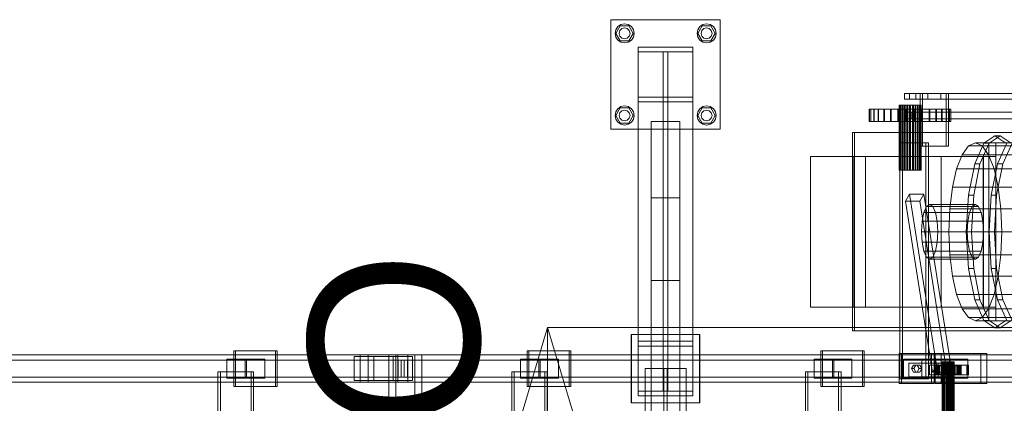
# Model space of a CAD drawing. Header units: millimetres. Extents: x -4738 to 65662, y -68080 to 6847.
# Tile 626 of 656: x 22278 to 23718, y -17621 to -17060. Entities that reach past the tile are written whole.
import ezdxf

# ---------------------------------------------------------------- set-up
doc = ezdxf.new("R2010")
doc.units = ezdxf.units.MM
doc.layers.add('COTAS_O', color=1, linetype='Continuous', lineweight=0)
doc.layers.add('superior_C02', color=7, linetype='Continuous', lineweight=0)
doc.dimstyles.new('R19_100', dxfattribs={"dimtxt": 250, "dimasz": 150, "dimexe": 150, "dimexo": 80, "dimgap": 100, "dimtad": 1, "dimtih": 1, "dimtoh": 1, "dimdsep": 46, "dimcen": 0.09, "dimadec": 0, "dimazin": 0, "dimtfac": 1, "dimtdec": 4, "dimtofl": 0, "dimtmove": 0, "dimatfit": 3, "dimfxl": 1, "dimtolj": 1, "dimtzin": 0, "dimarcsym": 0})

# ---------------------------------------------------------------- blocks, each defined once
blk = doc.blocks.new('DIM_R31_41')
at = {"layer": 'COTAS_O'}
for p, q in [((23050.1, -17510), (23005.1, -17660)), ((23750.1, -17510), (23050.1, -17510)), ((23050.1, -19480), (23050.1, -17510)), ((23050.1, -17510), (23095.1, -17660)), ((23050.1, -19480), (23005.1, -19330)), ((23050.1, -19480), (23095.1, -19330)), ((23750.1, -19480), (23050.1, -19480))]:
    blk.add_line(p, q, dxfattribs=at)
blk.add_text('1970 O', height=250, rotation=90, dxfattribs=at).set_placement((22950.1, -18495))

msp = doc.modelspace()

# ---------------------------------------------------------------- linework, layer by layer
at = {"layer": 'superior_C02'}
for p, q in [((23142.756, -17220), (23142.756, -17060)), ((23142.756, -17060), (23302.756, -17060)), ((23149.821, -17074.642), (23152.856, -17070.101)), ((23149.956, -17080), (23156.356, -17068.915)), ((23152.856, -17070.101), (23157.398, -17067.066)), ((23156.356, -17068.915), (23169.156, -17068.915)), ((23157.398, -17067.066), (23162.756, -17066)), ((23158.756, -17073.072), (23162.756, -17072)), ((23162.756, -17066), (23168.113, -17067.066)), ((23162.756, -17072), (23166.756, -17073.072)), ((23168.113, -17067.066), (23172.655, -17070.101)), ((23169.156, -17068.915), (23175.556, -17080)), ((23172.655, -17070.101), (23175.69, -17074.642)), ((23269.821, -17074.642), (23272.856, -17070.101)), ((23269.956, -17080), (23276.356, -17068.915)), ((23272.856, -17070.101), (23277.398, -17067.066)), ((23276.356, -17068.915), (23289.156, -17068.915)), ((23277.398, -17067.066), (23282.756, -17066)), ((23278.756, -17073.072), (23282.756, -17072)), ((23282.756, -17066), (23288.113, -17067.066)), ((23282.756, -17072), (23286.756, -17073.072)), ((23288.113, -17067.066), (23292.655, -17070.101)), ((23289.156, -17068.915), (23295.556, -17080)), ((23292.655, -17070.101), (23295.69, -17074.642)), ((23302.756, -17060), (23302.756, -17220)), ((23148.756, -17080), (23149.821, -17074.642)), ((23149.821, -17085.358), (23148.756, -17080)), ((23152.856, -17089.899), (23149.821, -17085.358)), ((23156.356, -17091.085), (23149.956, -17080)), ((23154.756, -17080), (23155.828, -17076)), ((23155.828, -17084), (23154.756, -17080)), ((23155.828, -17076), (23158.756, -17073.072)), ((23158.756, -17086.928), (23155.828, -17084)), ((23166.756, -17073.072), (23169.684, -17076)), ((23169.684, -17084), (23166.756, -17086.928)), ((23175.556, -17080), (23169.156, -17091.085)), ((23169.684, -17076), (23170.756, -17080)), ((23170.756, -17080), (23169.684, -17084)), ((23175.69, -17085.358), (23172.655, -17089.899)), ((23175.69, -17074.642), (23176.756, -17080)), ((23176.756, -17080), (23175.69, -17085.358)), ((23268.756, -17080), (23269.821, -17074.642)), ((23269.821, -17085.358), (23268.756, -17080)), ((23272.856, -17089.899), (23269.821, -17085.358)), ((23276.356, -17091.085), (23269.956, -17080)), ((23274.756, -17080), (23275.828, -17076)), ((23275.828, -17084), (23274.756, -17080)), ((23275.828, -17076), (23278.756, -17073.072)), ((23278.756, -17086.928), (23275.828, -17084)), ((23286.756, -17073.072), (23289.684, -17076)), ((23289.684, -17084), (23286.756, -17086.928)), ((23295.556, -17080), (23289.156, -17091.085)), ((23289.684, -17076), (23290.756, -17080)), ((23290.756, -17080), (23289.684, -17084)), ((23295.69, -17085.358), (23292.655, -17089.899)), ((23295.69, -17074.642), (23296.756, -17080)), ((23296.756, -17080), (23295.69, -17085.358)), ((23157.398, -17092.934), (23152.856, -17089.899)), ((23169.156, -17091.085), (23156.356, -17091.085)), ((23162.756, -17094), (23157.398, -17092.934)), ((23162.756, -17088), (23158.756, -17086.928)), ((23166.756, -17086.928), (23162.756, -17088)), ((23168.113, -17092.934), (23162.756, -17094)), ((23172.655, -17089.899), (23168.113, -17092.934)), ((23182.756, -17107), (23182.756, -17100)), ((23182.756, -17100), (23262.756, -17100)), ((23182.756, -17100), (23182.756, -17530)), ((23262.756, -17100), (23262.756, -17107)), ((23262.756, -17530), (23262.756, -17100)), ((23277.398, -17092.934), (23272.856, -17089.899)), ((23289.156, -17091.085), (23276.356, -17091.085)), ((23282.756, -17094), (23277.398, -17092.934)), ((23282.756, -17088), (23278.756, -17086.928)), ((23286.756, -17086.928), (23282.756, -17088)), ((23288.113, -17092.934), (23282.756, -17094)), ((23292.655, -17089.899), (23288.113, -17092.934)), ((23262.756, -17107), (23182.756, -17107)), ((23182.756, -17537), (23182.756, -17107)), ((23219.256, -17173), (23219.256, -17107)), ((23219.256, -17107), (23226.256, -17107)), ((23219.256, -17107), (23219.256, -17537)), ((23226.256, -17107), (23226.256, -17173)), ((23226.256, -17537), (23226.256, -17107)), ((23262.756, -17107), (23262.756, -17537)), ((23182.756, -17180), (23182.756, -17173)), ((23182.756, -17173), (23262.756, -17173)), ((23182.756, -17173), (23182.756, -17603)), ((23226.256, -17173), (23219.256, -17173)), ((23219.256, -17603), (23219.256, -17173)), ((23226.256, -17173), (23226.256, -17603)), ((23262.756, -17173), (23262.756, -17180)), ((23262.756, -17603), (23262.756, -17173)), ((23589.024, -17168), (23572.11, -17168)), ((23572.11, -17168), (23572.11, -17176)), ((23572.11, -17168), (24571.61, -17168)), ((23598.744, -17168), (23579.653, -17168)), ((23579.653, -17168), (23579.653, -17176)), ((23606.478, -17168), (23579.653, -17168)), ((23589.024, -17176), (23589.024, -17168)), ((24588.525, -17168), (23589.024, -17168)), ((23633.326, -17168), (23595.144, -17168)), ((23595.144, -17168), (23595.144, -17245)), ((23598.721, -17168), (23595.144, -17168)), ((23598.721, -17245), (23598.721, -17168)), ((23598.721, -17168), (23636.903, -17168)), ((23598.744, -17176), (23598.744, -17168)), ((23598.744, -17168), (23625.569, -17168)), ((23606.478, -17176), (23606.478, -17168)), ((23606.478, -17168), (23625.569, -17168)), ((23625.569, -17168), (23625.569, -17176)), ((23633.326, -17245), (23633.326, -17168)), ((23633.326, -17168), (23636.903, -17168)), ((23636.903, -17168), (23636.903, -17245)), ((23152.856, -17190.101), (23157.398, -17187.066)), ((23157.398, -17187.066), (23162.756, -17186)), ((23162.756, -17186), (23168.113, -17187.066)), ((23168.113, -17187.066), (23172.655, -17190.101)), ((23262.756, -17180), (23182.756, -17180)), ((23182.756, -17610), (23182.756, -17180)), ((23262.756, -17180), (23262.756, -17610)), ((23272.856, -17190.101), (23277.398, -17187.066)), ((23277.398, -17187.066), (23282.756, -17186)), ((23282.756, -17186), (23288.113, -17187.066)), ((23288.113, -17187.066), (23292.655, -17190.101)), ((23564.956, -17185), (23564.58, -17185)), ((23564.58, -17185), (23565.294, -17185)), ((23564.58, -17280), (23564.58, -17185)), ((23566.395, -17185), (23564.956, -17185)), ((23564.956, -17280), (23564.956, -17185)), ((23565.294, -17185), (23567.049, -17185)), ((23565.294, -17280), (23565.294, -17185)), ((23568.801, -17185), (23566.395, -17185)), ((23566.395, -17280), (23566.395, -17185)), ((23567.049, -17185), (23569.725, -17185)), ((23567.049, -17280), (23567.049, -17185)), ((23572.008, -17185), (23568.801, -17185)), ((23568.801, -17280), (23568.801, -17185)), ((23569.725, -17185), (23573.139, -17185)), ((23569.725, -17280), (23569.725, -17185)), ((23575.798, -17185), (23572.008, -17185)), ((23572.008, -17280), (23572.008, -17185)), ((23572.11, -17176), (23589.024, -17176)), ((23572.11, -17176), (24571.61, -17176)), ((23573.139, -17185), (23577.06, -17185)), ((23573.139, -17280), (23573.139, -17185)), ((23579.913, -17185), (23575.798, -17185)), ((23575.798, -17280), (23575.798, -17185)), ((23577.06, -17185), (23581.22, -17185)), ((23577.06, -17280), (23577.06, -17185)), ((23579.653, -17176), (23598.744, -17176)), ((23579.653, -17176), (23606.478, -17176)), ((23584.073, -17185), (23579.913, -17185)), ((23579.913, -17280), (23579.913, -17185)), ((23581.22, -17185), (23585.336, -17185)), ((23581.22, -17280), (23581.22, -17185)), ((23587.994, -17185), (23584.073, -17185)), ((23584.073, -17280), (23584.073, -17185)), ((23585.336, -17185), (23589.126, -17185)), ((23585.336, -17280), (23585.336, -17185)), ((23591.409, -17185), (23587.994, -17185)), ((23587.994, -17280), (23587.994, -17185)), ((23589.024, -17176), (24588.525, -17176)), ((23589.126, -17185), (23592.333, -17185)), ((23589.126, -17280), (23589.126, -17185)), ((23594.085, -17185), (23591.409, -17185)), ((23591.409, -17280), (23591.409, -17185)), ((23592.333, -17185), (23594.738, -17185)), ((23592.333, -17280), (23592.333, -17185)), ((23595.84, -17185), (23594.085, -17185)), ((23594.085, -17280), (23594.085, -17185)), ((23594.738, -17185), (23596.178, -17185)), ((23594.738, -17280), (23594.738, -17185)), ((23596.554, -17185), (23595.84, -17185)), ((23595.84, -17185), (23595.84, -17280)), ((23596.178, -17185), (23596.554, -17185)), ((23596.178, -17280), (23596.178, -17185)), ((23596.554, -17280), (23596.554, -17185)), ((23625.569, -17176), (23598.744, -17176)), ((23625.569, -17176), (23606.478, -17176)), ((23148.756, -17200), (23149.821, -17194.642)), ((23149.821, -17205.358), (23148.756, -17200)), ((23149.821, -17194.642), (23152.856, -17190.101)), ((23149.956, -17200), (23156.356, -17188.915)), ((23156.356, -17211.085), (23149.956, -17200)), ((23154.756, -17200), (23155.828, -17196)), ((23155.828, -17204), (23154.756, -17200)), ((23155.828, -17196), (23158.756, -17193.072)), ((23156.356, -17188.915), (23169.156, -17188.915)), ((23158.756, -17193.072), (23162.756, -17192)), ((23162.756, -17192), (23166.756, -17193.072)), ((23166.756, -17193.072), (23169.684, -17196)), ((23169.156, -17188.915), (23175.556, -17200)), ((23175.556, -17200), (23169.156, -17211.085)), ((23169.684, -17196), (23170.756, -17200)), ((23170.756, -17200), (23169.684, -17204)), ((23172.655, -17190.101), (23175.69, -17194.642)), ((23175.69, -17194.642), (23176.756, -17200)), ((23176.756, -17200), (23175.69, -17205.358)), ((23268.756, -17200), (23269.821, -17194.642)), ((23269.821, -17205.358), (23268.756, -17200)), ((23269.821, -17194.642), (23272.856, -17190.101)), ((23269.956, -17200), (23276.356, -17188.915)), ((23276.356, -17211.085), (23269.956, -17200)), ((23274.756, -17200), (23275.828, -17196)), ((23275.828, -17204), (23274.756, -17200)), ((23275.828, -17196), (23278.756, -17193.072)), ((23276.356, -17188.915), (23289.156, -17188.915)), ((23278.756, -17193.072), (23282.756, -17192)), ((23282.756, -17192), (23286.756, -17193.072)), ((23286.756, -17193.072), (23289.684, -17196)), ((23289.156, -17188.915), (23295.556, -17200)), ((23295.556, -17200), (23289.156, -17211.085)), ((23289.684, -17196), (23290.756, -17200)), ((23290.756, -17200), (23289.684, -17204)), ((23292.655, -17190.101), (23295.69, -17194.642)), ((23295.69, -17194.642), (23296.756, -17200)), ((23296.756, -17200), (23295.69, -17205.358)), ((23523.011, -17191), (23520.81, -17191)), ((23520.81, -17191), (23520.906, -17191)), ((23520.81, -17209), (23520.81, -17191)), ((23520.906, -17191), (23523.294, -17191)), ((23520.906, -17209), (23520.906, -17191)), ((23527.423, -17191), (23523.011, -17191)), ((23523.011, -17209), (23523.011, -17191)), ((23523.294, -17191), (23527.883, -17191)), ((23523.294, -17209), (23523.294, -17191)), ((23533.878, -17191), (23527.423, -17191)), ((23527.423, -17209), (23527.423, -17191)), ((23527.883, -17191), (23534.497, -17191)), ((23527.883, -17209), (23527.883, -17191)), ((23542.128, -17191), (23533.878, -17191)), ((23533.878, -17209), (23533.878, -17191)), ((23534.497, -17191), (23542.881, -17191)), ((23534.497, -17209), (23534.497, -17191)), ((23551.854, -17191), (23542.128, -17191)), ((23542.128, -17209), (23542.128, -17191)), ((23542.881, -17191), (23552.714, -17191)), ((23542.881, -17209), (23542.881, -17191)), ((23562.684, -17191), (23551.854, -17191)), ((23551.854, -17209), (23551.854, -17191)), ((23552.714, -17191), (23563.617, -17191)), ((23552.714, -17209), (23552.714, -17191)), ((23574.201, -17191), (23562.684, -17191)), ((23562.684, -17209), (23562.684, -17191)), ((23563.617, -17191), (23575.171, -17191)), ((23563.617, -17209), (23563.617, -17191)), ((23573.713, -17195), (23572.992, -17195)), ((23572.992, -17195), (23572.992, -17205)), ((23572.992, -17195), (24567.683, -17195)), ((23573.713, -17205), (23573.713, -17195)), ((24568.404, -17195), (23573.713, -17195)), ((23585.962, -17191), (23574.201, -17191)), ((23574.201, -17209), (23574.201, -17191)), ((23575.171, -17191), (23586.933, -17191)), ((23575.171, -17209), (23575.171, -17191)), ((23583.132, -17195), (23582.888, -17195)), ((23582.888, -17195), (23582.888, -17205)), ((23582.888, -17195), (24584.017, -17195)), ((23583.132, -17205), (23583.132, -17195)), ((24584.262, -17195), (23583.132, -17195)), ((23597.517, -17191), (23585.962, -17191)), ((23585.962, -17209), (23585.962, -17191)), ((23586.933, -17191), (23598.45, -17191)), ((23586.933, -17209), (23586.933, -17191)), ((23608.42, -17191), (23597.517, -17191)), ((23597.517, -17209), (23597.517, -17191)), ((23598.45, -17191), (23609.28, -17191)), ((23598.45, -17209), (23598.45, -17191)), ((23618.252, -17191), (23608.42, -17191)), ((23608.42, -17209), (23608.42, -17191)), ((23609.28, -17191), (23619.006, -17191)), ((23609.28, -17209), (23609.28, -17191)), ((23626.637, -17191), (23618.252, -17191)), ((23618.252, -17209), (23618.252, -17191)), ((23619.006, -17191), (23627.255, -17191)), ((23619.006, -17209), (23619.006, -17191)), ((23633.251, -17191), (23626.637, -17191)), ((23626.637, -17209), (23626.637, -17191)), ((23627.255, -17191), (23633.71, -17191)), ((23627.255, -17209), (23627.255, -17191)), ((23637.84, -17191), (23633.251, -17191)), ((23633.251, -17209), (23633.251, -17191)), ((23633.71, -17191), (23638.123, -17191)), ((23633.71, -17209), (23633.71, -17191)), ((23640.228, -17191), (23637.84, -17191)), ((23637.84, -17191), (23637.84, -17209)), ((23638.123, -17191), (23640.324, -17191)), ((23638.123, -17209), (23638.123, -17191)), ((23640.324, -17191), (23640.228, -17191)), ((23640.228, -17209), (23640.228, -17191)), ((23640.324, -17209), (23640.324, -17191)), ((23152.856, -17209.899), (23149.821, -17205.358)), ((23157.398, -17212.934), (23152.856, -17209.899)), ((23158.756, -17206.928), (23155.828, -17204)), ((23169.156, -17211.085), (23156.356, -17211.085)), ((23162.756, -17214), (23157.398, -17212.934)), ((23162.756, -17208), (23158.756, -17206.928)), ((23166.756, -17206.928), (23162.756, -17208)), ((23168.113, -17212.934), (23162.756, -17214)), ((23169.684, -17204), (23166.756, -17206.928)), ((23172.655, -17209.899), (23168.113, -17212.934)), ((23175.69, -17205.358), (23172.655, -17209.899)), ((23201.756, -18791.2), (23201.756, -17208.8)), ((23201.756, -17208.8), (23243.756, -17208.8)), ((23243.756, -17208.8), (23243.756, -18791.2)), ((23272.856, -17209.899), (23269.821, -17205.358)), ((23277.398, -17212.934), (23272.856, -17209.899)), ((23278.756, -17206.928), (23275.828, -17204)), ((23289.156, -17211.085), (23276.356, -17211.085)), ((23282.756, -17214), (23277.398, -17212.934)), ((23282.756, -17208), (23278.756, -17206.928)), ((23286.756, -17206.928), (23282.756, -17208)), ((23288.113, -17212.934), (23282.756, -17214)), ((23289.684, -17204), (23286.756, -17206.928)), ((23292.655, -17209.899), (23288.113, -17212.934)), ((23295.69, -17205.358), (23292.655, -17209.899)), ((23520.906, -17209), (23520.81, -17209)), ((23520.81, -17209), (23523.011, -17209)), ((23523.294, -17209), (23520.906, -17209)), ((23523.011, -17209), (23527.423, -17209)), ((23527.883, -17209), (23523.294, -17209)), ((23527.423, -17209), (23533.878, -17209)), ((23534.497, -17209), (23527.883, -17209)), ((23533.878, -17209), (23542.128, -17209)), ((23542.881, -17209), (23534.497, -17209)), ((23542.128, -17209), (23551.854, -17209)), ((23552.714, -17209), (23542.881, -17209)), ((23551.854, -17209), (23562.684, -17209)), ((23563.617, -17209), (23552.714, -17209)), ((23562.684, -17209), (23574.201, -17209)), ((23575.171, -17209), (23563.617, -17209)), ((23572.992, -17205), (23573.713, -17205)), ((23572.992, -17205), (24567.683, -17205)), ((23573.713, -17205), (24568.404, -17205)), ((23574.201, -17209), (23585.962, -17209)), ((23586.933, -17209), (23575.171, -17209)), ((23582.888, -17205), (23583.132, -17205)), ((23582.888, -17205), (24584.017, -17205)), ((23583.132, -17205), (24584.262, -17205)), ((23585.962, -17209), (23597.517, -17209)), ((23598.45, -17209), (23586.933, -17209)), ((23597.517, -17209), (23608.42, -17209)), ((23609.28, -17209), (23598.45, -17209)), ((23608.42, -17209), (23618.252, -17209)), ((23619.006, -17209), (23609.28, -17209)), ((23618.252, -17209), (23626.637, -17209)), ((23627.255, -17209), (23619.006, -17209)), ((23626.637, -17209), (23633.251, -17209)), ((23633.71, -17209), (23627.255, -17209)), ((23633.251, -17209), (23637.84, -17209)), ((23638.123, -17209), (23633.71, -17209)), ((23637.84, -17209), (23640.228, -17209)), ((23640.324, -17209), (23638.123, -17209)), ((23640.228, -17209), (23640.324, -17209)), ((23302.756, -17220), (23142.756, -17220)), ((24221.566, -17225), (23496.108, -17225)), ((23496.108, -17225), (23496.108, -17515)), ((23499.089, -17225), (23496.108, -17225)), ((23499.089, -17515), (23499.089, -17225)), ((23499.089, -17225), (24224.547, -17225)), ((23688.644, -17240.287), (23704.658, -17229.6)), ((23712.295, -17229.6), (23696.281, -17240.287)), ((23704.658, -17229.6), (23720.672, -17240.287)), ((23712.295, -17229.6), (23704.658, -17229.6)), ((23728.309, -17240.287), (23712.295, -17229.6)), ((23603.493, -17240), (23565.311, -17240)), ((23565.311, -17240), (23565.311, -17585)), ((23569.484, -17240), (23565.311, -17240)), ((23569.484, -17585), (23569.484, -17240)), ((23569.484, -17240), (23607.666, -17240)), ((23595.144, -17245), (23633.326, -17245)), ((23595.144, -17245), (23598.721, -17245)), ((23636.903, -17245), (23598.721, -17245)), ((23603.493, -17585), (23603.493, -17240)), ((23603.493, -17240), (23607.666, -17240)), ((23607.666, -17240), (23607.666, -17585)), ((23636.903, -17245), (23633.326, -17245)), ((23656.648, -17257.417), (23665.993, -17244.43)), ((23665.993, -17244.43), (23676.022, -17240)), ((23665.993, -17244.43), (24124.177, -17244.43)), ((23675.068, -17270.722), (23688.644, -17240.287)), ((23676.022, -17240), (23686.05, -17244.43)), ((24134.206, -17240), (23676.022, -17240)), ((23696.281, -17240.287), (23682.705, -17270.722)), ((23686.05, -17244.43), (23695.395, -17257.417)), ((23686.05, -17244.43), (24144.234, -17244.43)), ((23688.644, -17240.287), (23696.281, -17240.287)), ((24192.043, -17240), (23695.678, -17240)), ((23695.678, -17240), (23695.678, -17500)), ((23706.109, -17240), (23695.678, -17240)), ((23706.109, -17500), (23706.109, -17240)), ((23706.109, -17240), (24202.475, -17240)), ((23708.478, -17270.722), (23722.054, -17240.287)), ((23729.69, -17240.287), (23716.114, -17270.722)), ((23648.624, -17278.076), (23656.648, -17257.417)), ((23656.648, -17257.417), (24114.832, -17257.417)), ((23695.395, -17257.417), (23703.42, -17278.076)), ((23695.395, -17257.417), (24153.579, -17257.417)), ((23625.933, -17260), (23435.024, -17260)), ((23435.024, -17260), (23435.024, -17480)), ((23497.018, -17260), (23435.024, -17260)), ((23687.63, -17260), (23496.72, -17260)), ((23496.72, -17260), (23496.72, -17480)), ((23515.199, -17260), (23496.72, -17260)), ((23497.018, -17480), (23497.018, -17260)), ((23497.018, -17260), (23687.928, -17260)), ((23515.199, -17480), (23515.199, -17260)), ((23515.199, -17260), (23706.109, -17260)), ((23625.933, -17480), (23625.933, -17260)), ((23625.933, -17260), (23687.928, -17260)), ((23665.997, -17316.271), (23675.068, -17270.722)), ((23682.705, -17270.722), (23673.634, -17316.271)), ((23675.068, -17270.722), (23682.705, -17270.722)), ((23687.63, -17480), (23687.63, -17260)), ((23687.63, -17260), (23706.109, -17260)), ((23687.928, -17260), (23687.928, -17480)), ((23699.406, -17316.271), (23708.478, -17270.722)), ((23706.109, -17260), (23706.109, -17480)), ((23716.114, -17270.722), (23707.043, -17316.271)), ((23708.478, -17270.722), (23716.114, -17270.722)), ((23565.294, -17280), (23564.58, -17280)), ((23564.58, -17280), (23564.956, -17280)), ((23564.956, -17280), (23566.395, -17280)), ((23567.049, -17280), (23565.294, -17280)), ((23566.395, -17280), (23568.801, -17280)), ((23569.725, -17280), (23567.049, -17280)), ((23568.801, -17280), (23572.008, -17280)), ((23573.139, -17280), (23569.725, -17280)), ((23572.008, -17280), (23575.798, -17280)), ((23577.06, -17280), (23573.139, -17280)), ((23575.798, -17280), (23579.913, -17280)), ((23581.22, -17280), (23577.06, -17280)), ((23579.913, -17280), (23584.073, -17280)), ((23585.336, -17280), (23581.22, -17280)), ((23584.073, -17280), (23587.994, -17280)), ((23589.126, -17280), (23585.336, -17280)), ((23587.994, -17280), (23591.409, -17280)), ((23592.333, -17280), (23589.126, -17280)), ((23591.409, -17280), (23594.085, -17280)), ((23594.738, -17280), (23592.333, -17280)), ((23594.085, -17280), (23595.84, -17280)), ((23596.178, -17280), (23594.738, -17280)), ((23595.84, -17280), (23596.554, -17280)), ((23596.554, -17280), (23596.178, -17280)), ((23642.466, -17305), (23648.624, -17278.076)), ((23648.624, -17278.076), (24106.808, -17278.076)), ((23703.42, -17278.076), (23709.577, -17305)), ((23703.42, -17278.076), (24161.604, -17278.076)), ((23579.782, -17314.864), (23573.984, -17325.136)), ((23600.782, -17314.864), (23579.782, -17314.864)), ((23619.125, -17564.864), (23579.782, -17314.864)), ((23594.984, -17325.136), (23600.782, -17314.864)), ((23640.125, -17564.864), (23600.782, -17314.864)), ((23638.595, -17336.354), (23642.466, -17305)), ((23642.466, -17305), (24100.65, -17305)), ((23662.812, -17370), (23665.997, -17316.271)), ((23665.997, -17316.271), (23673.634, -17316.271)), ((23673.634, -17316.271), (23670.448, -17370)), ((23696.221, -17370), (23699.406, -17316.271)), ((23699.406, -17316.271), (23707.043, -17316.271)), ((23707.043, -17316.271), (23703.858, -17370)), ((23709.577, -17305), (23713.448, -17336.354)), ((23709.577, -17305), (24167.761, -17305)), ((23201.756, -18679.4), (23201.756, -17320.6)), ((23201.756, -17320.6), (23243.756, -17320.6)), ((23243.756, -17320.6), (23243.756, -18679.4)), ((23573.984, -17325.136), (23594.984, -17325.136)), ((23573.984, -17325.136), (23613.326, -17575.136)), ((23634.326, -17575.136), (23594.984, -17325.136)), ((23604.641, -17333.045), (23609.203, -17330)), ((23609.203, -17330), (23613.766, -17333.045)), ((23676.022, -17330), (23609.203, -17330)), ((23676.022, -17330), (23671.459, -17333.045)), ((23680.584, -17333.045), (23676.022, -17330)), ((23598.189, -17354.693), (23600.773, -17341.716)), ((23600.773, -17341.716), (23604.641, -17333.045)), ((23600.773, -17341.716), (23667.592, -17341.716)), ((23604.641, -17333.045), (23671.459, -17333.045)), ((23613.766, -17333.045), (23617.634, -17341.716)), ((23613.766, -17333.045), (23680.584, -17333.045)), ((23617.634, -17341.716), (23620.218, -17354.693)), ((23617.634, -17341.716), (23684.452, -17341.716)), ((23637.275, -17370), (23638.595, -17336.354)), ((23638.595, -17336.354), (24096.779, -17336.354)), ((23667.592, -17341.716), (23665.007, -17354.693)), ((23671.459, -17333.045), (23667.592, -17341.716)), ((23684.452, -17341.716), (23680.584, -17333.045)), ((23687.036, -17354.693), (23684.452, -17341.716)), ((23713.448, -17336.354), (23714.769, -17370)), ((23713.448, -17336.354), (24171.632, -17336.354)), ((23597.281, -17370), (23598.189, -17354.693)), ((23598.189, -17354.693), (23665.007, -17354.693)), ((23620.218, -17354.693), (23621.125, -17370)), ((23620.218, -17354.693), (23687.036, -17354.693)), ((23665.007, -17354.693), (23664.1, -17370)), ((23687.944, -17370), (23687.036, -17354.693)), ((23598.189, -17385.307), (23597.281, -17370)), ((23597.281, -17370), (23664.1, -17370)), ((23621.125, -17370), (23620.218, -17385.307)), ((23621.125, -17370), (23687.944, -17370)), ((23638.595, -17403.646), (23637.275, -17370)), ((23637.275, -17370), (24095.459, -17370)), ((23665.997, -17423.729), (23662.812, -17370)), ((23662.812, -17370), (23670.448, -17370)), ((23664.1, -17370), (23665.007, -17385.307)), ((23670.448, -17370), (23673.634, -17423.729)), ((23687.036, -17385.307), (23687.944, -17370)), ((23699.406, -17423.729), (23696.221, -17370)), ((23696.221, -17370), (23703.858, -17370)), ((23703.858, -17370), (23707.043, -17423.729)), ((23714.769, -17370), (23713.448, -17403.646)), ((23714.769, -17370), (24172.952, -17370)), ((23600.773, -17398.284), (23598.189, -17385.307)), ((23598.189, -17385.307), (23665.007, -17385.307)), ((23620.218, -17385.307), (23617.634, -17398.284)), ((23620.218, -17385.307), (23687.036, -17385.307)), ((23665.007, -17385.307), (23667.592, -17398.284)), ((23684.452, -17398.284), (23687.036, -17385.307)), ((23604.641, -17406.955), (23600.773, -17398.284)), ((23600.773, -17398.284), (23667.592, -17398.284)), ((23617.634, -17398.284), (23613.766, -17406.955)), ((23617.634, -17398.284), (23684.452, -17398.284)), ((23642.466, -17435), (23638.595, -17403.646)), ((23638.595, -17403.646), (24096.779, -17403.646)), ((23667.592, -17398.284), (23671.459, -17406.955)), ((23680.584, -17406.955), (23684.452, -17398.284)), ((23713.448, -17403.646), (23709.577, -17435)), ((23713.448, -17403.646), (24171.632, -17403.646)), ((23609.203, -17410), (23604.641, -17406.955)), ((23604.641, -17406.955), (23671.459, -17406.955)), ((23613.766, -17406.955), (23609.203, -17410)), ((23609.203, -17410), (23676.022, -17410)), ((23613.766, -17406.955), (23680.584, -17406.955)), ((23671.459, -17406.955), (23676.022, -17410)), ((23676.022, -17410), (23680.584, -17406.955)), ((23675.068, -17469.278), (23665.997, -17423.729)), ((23665.997, -17423.729), (23673.634, -17423.729)), ((23673.634, -17423.729), (23682.705, -17469.278)), ((23708.478, -17469.278), (23699.406, -17423.729)), ((23699.406, -17423.729), (23707.043, -17423.729)), ((23707.043, -17423.729), (23716.114, -17469.278)), ((23201.756, -18559), (23201.756, -17441)), ((23201.756, -17441), (23243.756, -17441)), ((23243.756, -17441), (23243.756, -18559)), ((23648.624, -17461.924), (23642.466, -17435)), ((23642.466, -17435), (24100.65, -17435)), ((23709.577, -17435), (23703.42, -17461.924)), ((23709.577, -17435), (24167.761, -17435)), ((23656.648, -17482.583), (23648.624, -17461.924)), ((23648.624, -17461.924), (24106.808, -17461.924)), ((23688.644, -17499.713), (23675.068, -17469.278)), ((23675.068, -17469.278), (23682.705, -17469.278)), ((23682.705, -17469.278), (23696.281, -17499.713)), ((23703.42, -17461.924), (23695.395, -17482.583)), ((23703.42, -17461.924), (24161.604, -17461.924)), ((23722.054, -17499.713), (23708.478, -17469.278)), ((23708.478, -17469.278), (23716.114, -17469.278)), ((23716.114, -17469.278), (23729.69, -17499.713)), ((23435.024, -17480), (23625.933, -17480)), ((23435.024, -17480), (23497.018, -17480)), ((23496.72, -17480), (23687.63, -17480)), ((23496.72, -17480), (23515.199, -17480)), ((23687.928, -17480), (23497.018, -17480)), ((23706.109, -17480), (23515.199, -17480)), ((23687.928, -17480), (23625.933, -17480)), ((23665.993, -17495.57), (23656.648, -17482.583)), ((23656.648, -17482.583), (24114.832, -17482.583)), ((23695.395, -17482.583), (23686.05, -17495.57)), ((23706.109, -17480), (23687.63, -17480)), ((23695.395, -17482.583), (24153.579, -17482.583)), ((23676.022, -17500), (23665.993, -17495.57)), ((23665.993, -17495.57), (24124.177, -17495.57)), ((23686.05, -17495.57), (23676.022, -17500)), ((23676.022, -17500), (24134.206, -17500)), ((23686.05, -17495.57), (24144.234, -17495.57)), ((23704.658, -17510.4), (23688.644, -17499.713)), ((23688.644, -17499.713), (23696.281, -17499.713)), ((23695.678, -17500), (24192.043, -17500)), ((23695.678, -17500), (23706.109, -17500)), ((23696.281, -17499.713), (23712.295, -17510.4)), ((23720.672, -17499.713), (23704.658, -17510.4)), ((24202.475, -17500), (23706.109, -17500)), ((23712.295, -17510.4), (23728.309, -17499.713)), ((23496.108, -17515), (24221.566, -17515)), ((23496.108, -17515), (23499.089, -17515)), ((24224.547, -17515), (23499.089, -17515)), ((23704.658, -17510.4), (23712.295, -17510.4)), ((23172.458, -17620), (23172.458, -17520)), ((23172.458, -17520), (23272.458, -17520)), ((23172.756, -17620), (23172.756, -17520)), ((23172.756, -17520), (23272.756, -17520)), ((23262.756, -17530), (23182.756, -17530)), ((23182.756, -17530), (23182.756, -17537)), ((23262.756, -17537), (23262.756, -17530)), ((23272.458, -17520), (23272.458, -17620)), ((23272.756, -17520), (23272.756, -17620)), ((22651.994, -17544), (22590.903, -17544)), ((22590.903, -17544), (22590.903, -17596)), ((22593.287, -17544), (22590.903, -17544)), ((22593.287, -17596), (22593.287, -17544)), ((22593.287, -17544), (22654.378, -17544)), ((22651.994, -17596), (22651.994, -17544)), ((22651.994, -17544), (22654.378, -17544)), ((22654.378, -17544), (22654.378, -17596)), ((23081.541, -17544), (23020.45, -17544)), ((23020.45, -17544), (23020.45, -17596)), ((23022.834, -17544), (23020.45, -17544)), ((23022.834, -17596), (23022.834, -17544)), ((23022.834, -17544), (23083.926, -17544)), ((23081.541, -17596), (23081.541, -17544)), ((23081.541, -17544), (23083.926, -17544)), ((23083.926, -17544), (23083.926, -17596)), ((23182.756, -17537), (23262.756, -17537)), ((23226.256, -17537), (23219.256, -17537)), ((23219.256, -17537), (23219.256, -17603)), ((23226.256, -17603), (23226.256, -17537)), ((23511.089, -17544), (23449.997, -17544)), ((23449.997, -17544), (23449.997, -17596)), ((23452.382, -17544), (23449.997, -17544)), ((23452.382, -17596), (23452.382, -17544)), ((23452.382, -17544), (23513.473, -17544)), ((23511.089, -17596), (23511.089, -17544)), ((23511.089, -17544), (23513.473, -17544)), ((23513.473, -17544), (23513.473, -17596)), ((22775.666, -17550), (21630.207, -17550)), ((22836.081, -17557.5), (21633.991, -17557.5)), ((21638.344, -17557.5), (22840.434, -17557.5)), ((21642.129, -17550), (22787.589, -17550)), ((22830.806, -17550), (21685.346, -17550)), ((21700.249, -17550), (22845.709, -17550)), ((22609.387, -17556), (22580.751, -17556)), ((22580.751, -17556), (22580.751, -17584)), ((22607.726, -17556), (22580.751, -17556)), ((22607.726, -17584), (22607.726, -17556)), ((22607.726, -17556), (22636.363, -17556)), ((22609.387, -17584), (22609.387, -17556)), ((22609.387, -17556), (22636.363, -17556)), ((22636.363, -17556), (22636.363, -17584)), ((22795.946, -17552.5), (22767.309, -17552.5)), ((22767.309, -17552.5), (22767.309, -17587.5)), ((22823.939, -17552.5), (22767.309, -17552.5)), ((22775.666, -17550), (22775.666, -17590)), ((22787.589, -17550), (22775.666, -17550)), ((23921.126, -17550), (22775.666, -17550)), ((22787.589, -17590), (22787.589, -17550)), ((22787.589, -17550), (23933.048, -17550)), ((22795.946, -17587.5), (22795.946, -17552.5)), ((22795.946, -17552.5), (22852.576, -17552.5)), ((22855.858, -17550), (22817.676, -17550)), ((22817.676, -17550), (22817.676, -18450)), ((22828.108, -17550), (22817.676, -17550)), ((22823.939, -17587.5), (22823.939, -17552.5)), ((22823.939, -17552.5), (22852.576, -17552.5)), ((22828.108, -18450), (22828.108, -17550)), ((22828.108, -17550), (22866.29, -17550)), ((22830.806, -17550), (22830.806, -17590)), ((22845.709, -17550), (22830.806, -17550)), ((23976.266, -17550), (22830.806, -17550)), ((22831.602, -17557.5), (22844.912, -17557.5)), ((22831.602, -17582.5), (22831.602, -17557.5)), ((23920.432, -17557.5), (22831.602, -17557.5)), ((22836.081, -17557.5), (22836.081, -17582.5)), ((22840.434, -17557.5), (22836.081, -17557.5)), ((22840.434, -17582.5), (22840.434, -17557.5)), ((22844.912, -17557.5), (22844.912, -17582.5)), ((22844.912, -17557.5), (23933.742, -17557.5)), ((22845.709, -17590), (22845.709, -17550)), ((22845.709, -17550), (23991.168, -17550)), ((22852.576, -17552.5), (22852.576, -17587.5)), ((22855.858, -18450), (22855.858, -17550)), ((22855.858, -17550), (22866.29, -17550)), ((22866.29, -17550), (22866.29, -18450)), ((23039.163, -17556), (23010.527, -17556)), ((23010.527, -17556), (23010.527, -17584)), ((23037.274, -17556), (23010.527, -17556)), ((23037.274, -17584), (23037.274, -17556)), ((23037.274, -17556), (23065.91, -17556)), ((23039.163, -17584), (23039.163, -17556)), ((23039.163, -17556), (23065.91, -17556)), ((23065.91, -17556), (23065.91, -17584)), ((23468.939, -17556), (23440.303, -17556)), ((23440.303, -17556), (23440.303, -17584)), ((23466.821, -17556), (23440.303, -17556)), ((23466.821, -17584), (23466.821, -17556)), ((23466.821, -17556), (23495.457, -17556)), ((23468.939, -17584), (23468.939, -17556)), ((23468.939, -17556), (23495.457, -17556)), ((23495.457, -17556), (23495.457, -17584)), ((23612.082, -17548), (23564.354, -17548)), ((23564.354, -17548), (23564.354, -17592)), ((23567.931, -17548), (23564.354, -17548)), ((23567.931, -17592), (23567.931, -17548)), ((23567.931, -17548), (23615.658, -17548)), ((23597.766, -17556), (23571.039, -17556)), ((23571.039, -17556), (23571.039, -17584)), ((23638.1, -17556), (23571.039, -17556)), ((23597.764, -17562), (23578.673, -17562)), ((23578.673, -17562), (23578.673, -17582)), ((23621.652, -17562), (23578.673, -17562)), ((23597.764, -17582), (23597.764, -17562)), ((23597.764, -17562), (23640.743, -17562)), ((23597.766, -17584), (23597.766, -17556)), ((23597.766, -17556), (23664.828, -17556)), ((23612.082, -17592), (23612.082, -17548)), ((23612.082, -17548), (23615.658, -17548)), ((23615.658, -17548), (23615.658, -17592)), ((23683.979, -17548), (23617.161, -17548)), ((23617.161, -17548), (23617.161, -17592)), ((23626.102, -17548), (23617.161, -17548)), ((23621.652, -17582), (23621.652, -17562)), ((23621.652, -17562), (23640.743, -17562)), ((23626.102, -17592), (23626.102, -17548)), ((23626.102, -17548), (23692.921, -17548)), ((23627.483, -17560), (23627.272, -17560)), ((23627.272, -17560), (23627.673, -17560)), ((23627.272, -18440), (23627.272, -17560)), ((23628.293, -17560), (23627.483, -17560)), ((23627.483, -18440), (23627.483, -17560)), ((23627.673, -17560), (23628.66, -17560)), ((23627.673, -18440), (23627.673, -17560)), ((23629.646, -17560), (23628.293, -17560)), ((23628.293, -18440), (23628.293, -17560)), ((23628.66, -17560), (23630.165, -17560)), ((23628.66, -18440), (23628.66, -17560)), ((23631.45, -17560), (23629.646, -17560)), ((23629.646, -18440), (23629.646, -17560)), ((23630.165, -17560), (23632.086, -17560)), ((23630.165, -18440), (23630.165, -17560)), ((23633.582, -17560), (23631.45, -17560)), ((23631.45, -18440), (23631.45, -17560)), ((23632.086, -17560), (23634.292, -17560)), ((23632.086, -18440), (23632.086, -17560)), ((23635.897, -17560), (23633.582, -17560)), ((23633.582, -18440), (23633.582, -17560)), ((23634.292, -17560), (23636.632, -17560)), ((23634.292, -18440), (23634.292, -17560)), ((23638.237, -17560), (23635.897, -17560)), ((23635.897, -18440), (23635.897, -17560)), ((23636.632, -17560), (23638.947, -17560)), ((23636.632, -18440), (23636.632, -17560)), ((23638.1, -17584), (23638.1, -17556)), ((23638.1, -17556), (23664.828, -17556)), ((23640.442, -17560), (23638.237, -17560)), ((23638.237, -18440), (23638.237, -17560)), ((23638.947, -17560), (23641.079, -17560)), ((23638.947, -18440), (23638.947, -17560)), ((23642.363, -17560), (23640.442, -17560)), ((23640.442, -18440), (23640.442, -17560)), ((23640.743, -17562), (23640.743, -17582)), ((23641.079, -17560), (23642.883, -17560)), ((23641.079, -18440), (23641.079, -17560)), ((23643.868, -17560), (23642.363, -17560)), ((23642.363, -18440), (23642.363, -17560)), ((23642.883, -17560), (23644.236, -17560)), ((23642.883, -18440), (23642.883, -17560)), ((23644.855, -17560), (23643.868, -17560)), ((23643.868, -18440), (23643.868, -17560)), ((23644.236, -17560), (23645.045, -17560)), ((23644.236, -18440), (23644.236, -17560)), ((23645.257, -17560), (23644.855, -17560)), ((23644.855, -17560), (23644.855, -18440)), ((23645.045, -17560), (23645.257, -17560)), ((23645.045, -18440), (23645.045, -17560)), ((23645.257, -18440), (23645.257, -17560)), ((23664.828, -17556), (23664.828, -17584)), ((23683.979, -17592), (23683.979, -17548)), ((23683.979, -17548), (23692.921, -17548)), ((23692.921, -17548), (23692.921, -17592)), ((22616.334, -17575), (22567.843, -17575)), ((22567.843, -17575), (22567.843, -18425)), ((22571.419, -17575), (22567.843, -17575)), ((22571.419, -18425), (22571.419, -17575)), ((22571.419, -17575), (22619.91, -17575)), ((22616.334, -18425), (22616.334, -17575)), ((22616.334, -17575), (22619.91, -17575)), ((22619.91, -17575), (22619.91, -18425)), ((23046.11, -17575), (22997.619, -17575)), ((22997.619, -17575), (22997.619, -18425)), ((23001.196, -17575), (22997.619, -17575)), ((23001.196, -18425), (23001.196, -17575)), ((23001.196, -17575), (23049.687, -17575)), ((23046.11, -18425), (23046.11, -17575)), ((23046.11, -17575), (23049.687, -17575)), ((23049.687, -17575), (23049.687, -18425)), ((23252.756, -17570), (23192.756, -17570)), ((23192.756, -17570), (23192.756, -18430)), ((23225.256, -17570), (23220.256, -17570)), ((23220.256, -17570), (23220.256, -18430)), ((23225.256, -18430), (23225.256, -17570)), ((23252.756, -18430), (23252.756, -17570)), ((23475.886, -17575), (23427.395, -17575)), ((23427.395, -17575), (23427.395, -18425)), ((23430.972, -17575), (23427.395, -17575)), ((23430.972, -18425), (23430.972, -17575)), ((23430.972, -17575), (23479.463, -17575)), ((23475.886, -18425), (23475.886, -17575)), ((23475.886, -17575), (23479.463, -17575)), ((23479.463, -17575), (23479.463, -18425)), ((23582.491, -17570), (23585.354, -17564.804)), ((23585.354, -17575.196), (23582.491, -17570)), ((23582.491, -17570), (23586.067, -17570)), ((23585.354, -17564.804), (23591.082, -17564.804)), ((23588.931, -17564.804), (23585.354, -17564.804)), ((23591.082, -17575.196), (23585.354, -17575.196)), ((23588.931, -17575.196), (23585.354, -17575.196)), ((23588.931, -17564.804), (23586.067, -17570)), ((23586.067, -17570), (23588.931, -17575.196)), ((23594.658, -17564.804), (23588.931, -17564.804)), ((23588.931, -17575.196), (23594.658, -17575.196)), ((23591.082, -17564.804), (23593.945, -17570)), ((23594.658, -17564.804), (23591.082, -17564.804)), ((23593.945, -17570), (23591.082, -17575.196)), ((23594.658, -17575.196), (23591.082, -17575.196)), ((23597.522, -17570), (23593.945, -17570)), ((23597.522, -17570), (23594.658, -17564.804)), ((23594.658, -17575.196), (23597.522, -17570)), ((23620.46, -17565), (23609.005, -17565)), ((23609.005, -17565), (23609.005, -17579)), ((23621.523, -17565), (23609.005, -17565)), ((23613.326, -17575.136), (23619.125, -17564.864)), ((23634.326, -17575.136), (23613.326, -17575.136)), ((23617.726, -17566), (23617.28, -17566)), ((23617.28, -17566), (23627.272, -17566)), ((23617.28, -17578), (23617.28, -17566)), ((23617.28, -17566), (23618.128, -17566)), ((23619.435, -17566), (23617.726, -17566)), ((23617.726, -17566), (23627.483, -17566)), ((23617.726, -17578), (23617.726, -17566)), ((23618.128, -17566), (23627.673, -17566)), ((23618.128, -17578), (23618.128, -17566)), ((23618.128, -17566), (23620.211, -17566)), ((23619.125, -17564.864), (23640.125, -17564.864)), ((23622.292, -17566), (23619.435, -17566)), ((23619.435, -17566), (23628.293, -17566)), ((23619.435, -17578), (23619.435, -17566)), ((23663.584, -17565), (23619.674, -17565)), ((23619.674, -17565), (23619.674, -17579)), ((23622.059, -17565), (23619.674, -17565)), ((23620.211, -17566), (23628.66, -17566)), ((23620.211, -17578), (23620.211, -17566)), ((23620.211, -17566), (23623.389, -17566)), ((23620.46, -17579), (23620.46, -17565)), ((23620.46, -17565), (23632.978, -17565)), ((23621.523, -17579), (23621.523, -17565)), ((23621.523, -17565), (23632.978, -17565)), ((23622.059, -17579), (23622.059, -17565)), ((23622.059, -17565), (23665.968, -17565)), ((23626.1, -17566), (23622.292, -17566)), ((23622.292, -17566), (23629.646, -17566)), ((23622.292, -17578), (23622.292, -17566)), ((23623.389, -17566), (23630.165, -17566)), ((23623.389, -17578), (23623.389, -17566)), ((23623.389, -17566), (23627.444, -17566)), ((23630.601, -17566), (23626.1, -17566)), ((23626.1, -17566), (23631.45, -17566)), ((23626.1, -17578), (23626.1, -17566)), ((23627.272, -17566), (23627.483, -17566)), ((23627.272, -17566), (23627.272, -17578)), ((23627.673, -17566), (23627.272, -17566)), ((23627.444, -17566), (23632.086, -17566)), ((23627.444, -17578), (23627.444, -17566)), ((23627.444, -17566), (23632.1, -17566)), ((23627.483, -17566), (23628.293, -17566)), ((23627.483, -17566), (23627.483, -17578)), ((23627.673, -17566), (23627.673, -17578)), ((23628.66, -17566), (23627.673, -17566)), ((23628.293, -17566), (23629.646, -17566)), ((23628.293, -17566), (23628.293, -17578)), ((23628.66, -17566), (23628.66, -17578)), ((23630.165, -17566), (23628.66, -17566)), ((23629.646, -17566), (23631.45, -17566)), ((23629.646, -17566), (23629.646, -17578)), ((23630.165, -17566), (23630.165, -17578)), ((23632.086, -17566), (23630.165, -17566)), ((23635.488, -17566), (23630.601, -17566)), ((23630.601, -17566), (23633.582, -17566)), ((23630.601, -17578), (23630.601, -17566)), ((23631.45, -17566), (23633.582, -17566)), ((23631.45, -17566), (23631.45, -17578)), ((23632.086, -17566), (23632.086, -17578)), ((23634.292, -17566), (23632.086, -17566)), ((23632.1, -17566), (23634.292, -17566)), ((23632.1, -17578), (23632.1, -17566)), ((23632.1, -17566), (23637.04, -17566)), ((23632.978, -17565), (23632.978, -17579)), ((23633.582, -17566), (23635.897, -17566)), ((23633.582, -17566), (23633.582, -17578)), ((23634.292, -17566), (23634.292, -17578)), ((23636.632, -17566), (23634.292, -17566)), ((23640.125, -17564.864), (23634.326, -17575.136)), ((23640.428, -17566), (23635.488, -17566)), ((23635.488, -17566), (23635.897, -17566)), ((23635.488, -17578), (23635.488, -17566)), ((23635.897, -17566), (23638.237, -17566)), ((23635.897, -17566), (23635.897, -17578)), ((23637.04, -17566), (23636.632, -17566)), ((23636.632, -17566), (23636.632, -17578)), ((23638.947, -17566), (23636.632, -17566)), ((23637.04, -17578), (23637.04, -17566)), ((23637.04, -17566), (23641.927, -17566)), ((23640.428, -17566), (23638.237, -17566)), ((23638.237, -17566), (23640.442, -17566)), ((23638.237, -17566), (23638.237, -17578)), ((23641.927, -17566), (23638.947, -17566)), ((23638.947, -17566), (23638.947, -17578)), ((23641.079, -17566), (23638.947, -17566)), ((23651.005, -17565), (23639.551, -17565)), ((23639.551, -17565), (23639.551, -17579)), ((23652.069, -17565), (23639.551, -17565)), ((23645.084, -17566), (23640.428, -17566)), ((23640.428, -17578), (23640.428, -17566)), ((23645.084, -17566), (23640.442, -17566)), ((23640.442, -17566), (23642.363, -17566)), ((23640.442, -17566), (23640.442, -17578)), ((23646.428, -17566), (23641.079, -17566)), ((23641.079, -17566), (23641.079, -17578)), ((23642.883, -17566), (23641.079, -17566)), ((23641.927, -17578), (23641.927, -17566)), ((23641.927, -17566), (23646.428, -17566)), ((23649.139, -17566), (23642.363, -17566)), ((23642.363, -17566), (23643.868, -17566)), ((23642.363, -17566), (23642.363, -17578)), ((23650.237, -17566), (23642.883, -17566)), ((23642.883, -17566), (23642.883, -17578)), ((23644.236, -17566), (23642.883, -17566)), ((23652.317, -17566), (23643.868, -17566)), ((23643.868, -17566), (23644.855, -17566)), ((23643.868, -17566), (23643.868, -17578)), ((23653.093, -17566), (23644.236, -17566)), ((23644.236, -17566), (23644.236, -17578)), ((23645.045, -17566), (23644.236, -17566)), ((23644.855, -17566), (23654.401, -17566)), ((23644.855, -17578), (23644.855, -17566)), ((23644.855, -17566), (23645.257, -17566)), ((23654.802, -17566), (23645.045, -17566)), ((23645.045, -17566), (23645.045, -17578)), ((23645.257, -17566), (23645.045, -17566)), ((23649.139, -17566), (23645.084, -17566)), ((23645.084, -17578), (23645.084, -17566)), ((23655.248, -17566), (23645.257, -17566)), ((23645.257, -17566), (23645.257, -17578)), ((23646.428, -17578), (23646.428, -17566)), ((23646.428, -17566), (23650.237, -17566)), ((23652.317, -17566), (23649.139, -17566)), ((23649.139, -17578), (23649.139, -17566)), ((23650.237, -17578), (23650.237, -17566)), ((23650.237, -17566), (23653.093, -17566)), ((23651.005, -17579), (23651.005, -17565)), ((23651.005, -17565), (23663.523, -17565)), ((23652.069, -17579), (23652.069, -17565)), ((23652.069, -17565), (23663.523, -17565)), ((23654.401, -17566), (23652.317, -17566)), ((23652.317, -17578), (23652.317, -17566)), ((23653.093, -17578), (23653.093, -17566)), ((23653.093, -17566), (23654.802, -17566)), ((23654.401, -17566), (23654.401, -17578)), ((23655.248, -17566), (23654.401, -17566)), ((23654.802, -17578), (23654.802, -17566)), ((23654.802, -17566), (23655.248, -17566)), ((23655.248, -17578), (23655.248, -17566)), ((23663.523, -17565), (23663.523, -17579)), ((23663.584, -17579), (23663.584, -17565)), ((23663.584, -17565), (23665.968, -17565)), ((23665.968, -17565), (23665.968, -17579)), ((21630.207, -17590), (22775.666, -17590)), ((21633.991, -17582.5), (22836.081, -17582.5)), ((21638.344, -17582.5), (22840.434, -17582.5)), ((21642.129, -17590), (22787.589, -17590)), ((21685.346, -17590), (22830.806, -17590)), ((21700.249, -17590), (22845.709, -17590)), ((22580.751, -17584), (22609.387, -17584)), ((22580.751, -17584), (22607.726, -17584)), ((22636.363, -17584), (22607.726, -17584)), ((22636.363, -17584), (22609.387, -17584)), ((22767.309, -17587.5), (22795.946, -17587.5)), ((22823.939, -17587.5), (22767.309, -17587.5)), ((22775.666, -17590), (22787.589, -17590)), ((22775.666, -17590), (23921.126, -17590)), ((22787.589, -17590), (23933.048, -17590)), ((22852.576, -17587.5), (22795.946, -17587.5)), ((22852.576, -17587.5), (22823.939, -17587.5)), ((22830.806, -17590), (22845.709, -17590)), ((22830.806, -17590), (23976.266, -17590)), ((22844.912, -17582.5), (22831.602, -17582.5)), ((22831.602, -17582.5), (23920.432, -17582.5)), ((22836.081, -17582.5), (22840.434, -17582.5)), ((22844.912, -17582.5), (23933.742, -17582.5)), ((22845.709, -17590), (23991.168, -17590)), ((23010.527, -17584), (23039.163, -17584)), ((23010.527, -17584), (23037.274, -17584)), ((23065.91, -17584), (23037.274, -17584)), ((23065.91, -17584), (23039.163, -17584)), ((23440.303, -17584), (23468.939, -17584)), ((23440.303, -17584), (23466.821, -17584)), ((23495.457, -17584), (23466.821, -17584)), ((23495.457, -17584), (23468.939, -17584)), ((23565.311, -17585), (23603.493, -17585)), ((23565.311, -17585), (23569.484, -17585)), ((23607.666, -17585), (23569.484, -17585)), ((23571.039, -17584), (23597.766, -17584)), ((23571.039, -17584), (23638.1, -17584)), ((23578.673, -17582), (23597.764, -17582)), ((23578.673, -17582), (23621.652, -17582)), ((23640.743, -17582), (23597.764, -17582)), ((23664.828, -17584), (23597.766, -17584)), ((23607.666, -17585), (23603.493, -17585)), ((23609.005, -17579), (23620.46, -17579)), ((23609.005, -17579), (23621.523, -17579)), ((23627.272, -17578), (23617.28, -17578)), ((23617.28, -17578), (23617.726, -17578)), ((23618.128, -17578), (23617.28, -17578)), ((23627.483, -17578), (23617.726, -17578)), ((23617.726, -17578), (23619.435, -17578)), ((23627.673, -17578), (23618.128, -17578)), ((23620.211, -17578), (23618.128, -17578)), ((23628.293, -17578), (23619.435, -17578)), ((23619.435, -17578), (23622.292, -17578)), ((23619.674, -17579), (23663.584, -17579)), ((23619.674, -17579), (23622.059, -17579)), ((23628.66, -17578), (23620.211, -17578)), ((23623.389, -17578), (23620.211, -17578)), ((23632.978, -17579), (23620.46, -17579)), ((23632.978, -17579), (23621.523, -17579)), ((23640.743, -17582), (23621.652, -17582)), ((23665.968, -17579), (23622.059, -17579)), ((23629.646, -17578), (23622.292, -17578)), ((23622.292, -17578), (23626.1, -17578)), ((23630.165, -17578), (23623.389, -17578)), ((23627.444, -17578), (23623.389, -17578)), ((23631.45, -17578), (23626.1, -17578)), ((23626.1, -17578), (23630.601, -17578)), ((23627.483, -17578), (23627.272, -17578)), ((23627.272, -17578), (23627.673, -17578)), ((23632.086, -17578), (23627.444, -17578)), ((23632.1, -17578), (23627.444, -17578)), ((23628.293, -17578), (23627.483, -17578)), ((23627.673, -17578), (23628.66, -17578)), ((23629.646, -17578), (23628.293, -17578)), ((23628.66, -17578), (23630.165, -17578)), ((23631.45, -17578), (23629.646, -17578)), ((23630.165, -17578), (23632.086, -17578)), ((23633.582, -17578), (23630.601, -17578)), ((23630.601, -17578), (23635.488, -17578)), ((23633.582, -17578), (23631.45, -17578)), ((23632.086, -17578), (23634.292, -17578)), ((23634.292, -17578), (23632.1, -17578)), ((23637.04, -17578), (23632.1, -17578)), ((23635.897, -17578), (23633.582, -17578)), ((23634.292, -17578), (23636.632, -17578)), ((23635.897, -17578), (23635.488, -17578)), ((23635.488, -17578), (23640.428, -17578)), ((23638.237, -17578), (23635.897, -17578)), ((23636.632, -17578), (23637.04, -17578)), ((23636.632, -17578), (23638.947, -17578)), ((23641.927, -17578), (23637.04, -17578)), ((23664.828, -17584), (23638.1, -17584)), ((23640.442, -17578), (23638.237, -17578)), ((23638.237, -17578), (23640.428, -17578)), ((23638.947, -17578), (23641.927, -17578)), ((23638.947, -17578), (23641.079, -17578)), ((23639.551, -17579), (23651.005, -17579)), ((23639.551, -17579), (23652.069, -17579)), ((23640.428, -17578), (23645.084, -17578)), ((23642.363, -17578), (23640.442, -17578)), ((23640.442, -17578), (23645.084, -17578)), ((23641.079, -17578), (23646.428, -17578)), ((23641.079, -17578), (23642.883, -17578)), ((23646.428, -17578), (23641.927, -17578)), ((23643.868, -17578), (23642.363, -17578)), ((23642.363, -17578), (23649.139, -17578)), ((23642.883, -17578), (23650.237, -17578)), ((23642.883, -17578), (23644.236, -17578)), ((23644.855, -17578), (23643.868, -17578)), ((23643.868, -17578), (23652.317, -17578)), ((23644.236, -17578), (23653.093, -17578)), ((23644.236, -17578), (23645.045, -17578)), ((23654.401, -17578), (23644.855, -17578)), ((23645.257, -17578), (23644.855, -17578)), ((23645.045, -17578), (23654.802, -17578)), ((23645.045, -17578), (23645.257, -17578)), ((23645.084, -17578), (23649.139, -17578)), ((23645.257, -17578), (23655.248, -17578)), ((23650.237, -17578), (23646.428, -17578)), ((23649.139, -17578), (23652.317, -17578)), ((23653.093, -17578), (23650.237, -17578)), ((23663.523, -17579), (23651.005, -17579)), ((23663.523, -17579), (23652.069, -17579)), ((23652.317, -17578), (23654.401, -17578)), ((23654.802, -17578), (23653.093, -17578)), ((23654.401, -17578), (23655.248, -17578)), ((23655.248, -17578), (23654.802, -17578)), ((23665.968, -17579), (23663.584, -17579)), ((22590.903, -17596), (22651.994, -17596)), ((22590.903, -17596), (22593.287, -17596)), ((22654.378, -17596), (22593.287, -17596)), ((22654.378, -17596), (22651.994, -17596)), ((23020.45, -17596), (23081.541, -17596)), ((23020.45, -17596), (23022.834, -17596)), ((23083.926, -17596), (23022.834, -17596)), ((23083.926, -17596), (23081.541, -17596)), ((23262.756, -17603), (23182.756, -17603)), ((23182.756, -17603), (23182.756, -17610)), ((23219.256, -17603), (23226.256, -17603)), ((23262.756, -17610), (23262.756, -17603)), ((23449.997, -17596), (23511.089, -17596)), ((23449.997, -17596), (23452.382, -17596)), ((23513.473, -17596), (23452.382, -17596)), ((23513.473, -17596), (23511.089, -17596)), ((23564.354, -17592), (23612.082, -17592)), ((23564.354, -17592), (23567.931, -17592)), ((23615.658, -17592), (23567.931, -17592)), ((23615.658, -17592), (23612.082, -17592)), ((23617.161, -17592), (23683.979, -17592)), ((23617.161, -17592), (23626.102, -17592)), ((23692.921, -17592), (23626.102, -17592)), ((23692.921, -17592), (23683.979, -17592)), ((23182.756, -17610), (23262.756, -17610)), ((23272.458, -17620), (23172.458, -17620)), ((23272.756, -17620), (23172.756, -17620))]:
    msp.add_line(p, q, dxfattribs=at)

# ---------------------------------------------------------------- dimensions: what is measured, and where the dimension line sits
at = {"layer": 'COTAS_O'}
dim = msp.add_aligned_dim(p1=(23750.067, -19480), p2=(23750.067, -17510), distance=700, text='<> O', dimstyle='R19_100', dxfattribs=at)
dim.commit()
dim.dimension.update_dxf_attribs({"geometry": 'DIM_R31_41', "text_midpoint": (23050.067, -18495)})

doc.saveas('drawing.dxf')
